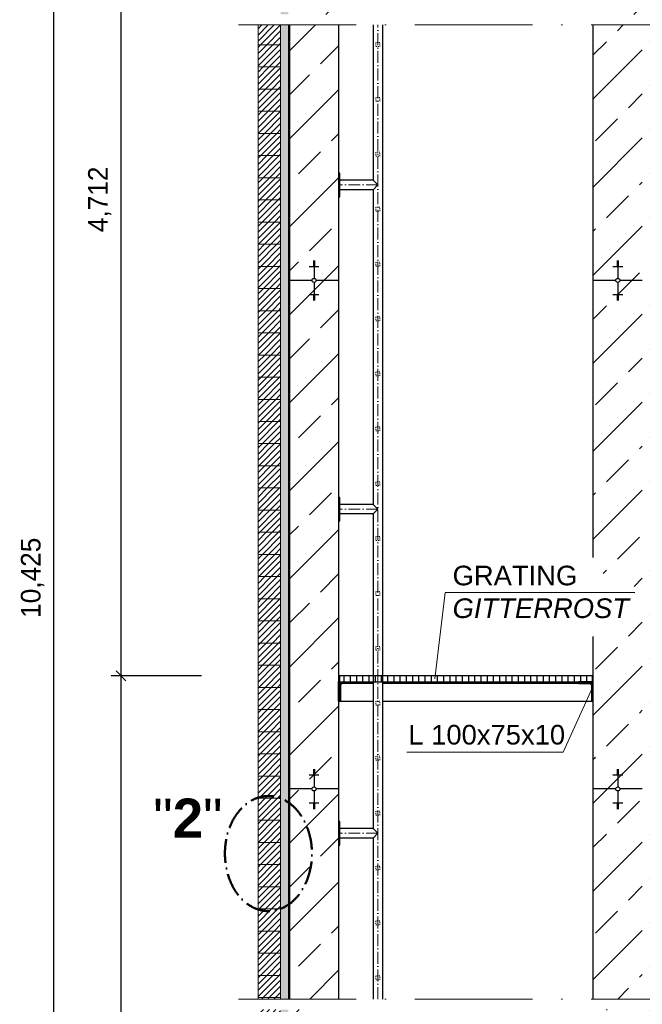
# Model space of a CAD drawing. Header units: millimetres. Extents: x -57642 to 5082813, y -177084 to 58112.
# Tile 799 of 1056: x 82318 to 85496, y -44646 to -39625. Entities that reach past the tile are written whole.
import ezdxf

# ---------------------------------------------------------------- set-up
doc = ezdxf.new("R2010")
doc.units = ezdxf.units.MM
doc.linetypes.add('ACAD_ISO10W100', pattern=[18, 12, -3, 0, -3])
doc.linetypes.add('JIS_02_1.0', pattern=[2, 1, -1])
doc.layers.add('Bemaßung', color=7, linetype='Continuous', lineweight=9)
doc.layers.add('Beschriftung', color=7, linetype='Continuous', lineweight=9)
doc.styles.add('LBB3.5M1000', font='isocp.shx', dxfattribs={"height": 3.5})
doc.dimstyles.new('DIN', dxfattribs={"dimtxt": 2.5, "dimasz": 2.5, "dimexe": 1.25, "dimexo": 0.625, "dimtad": 1, "dimtih": 1, "dimdec": 4, "dimdsep": 46, "dimlunit": 6, "dimtxsty": 'Standard', "dimcen": 2.5, "dimadec": 0, "dimazin": 0, "dimtfac": 1, "dimtdec": 4, "dimtmove": 0, "dimatfit": 3, "dimfxl": 0, "dimtvp": 1, "dimtolj": 1, "dimtzin": 0, "dimarcsym": 0})
pattern_1 = [(45, (-290, -161.223), (-15.715448, 15.715448), [])]
pattern_2 = [(45, (-290, -4651.2228), (-2.24506403, 2.24506403), [])]

# ---------------------------------------------------------------- blocks, each defined once
blk = doc.blocks.new('_Oblique')
at = {"color": 0, "linetype": 'ByBlock', "lineweight": -2}
blk.add_line((-0.5, -0.5), (0.5, 0.5), dxfattribs=at)
blk = doc.blocks.new('*D18')
at = {"layer": 'Bemaßung', "color": 0, "lineweight": -2, "transparency": 16777216}
for p, q in [((82995.5, -37111), (82442, -37111)), ((82492, -47831), (82492, -37111)), ((82995.5, -47831), (82442, -47831))]:
    blk.add_line(p, q, dxfattribs=at)
at = {"layer": 'DEFPOINTS', "color": 0, "transparency": 16777216}
for p in [(82492, -37111), (83695.5, -37111), (83695.5, -47831)]:
    blk.add_point(p, dxfattribs=at)
at = {"layer": 'Bemaßung', "color": 0, "lineweight": -2, "transparency": 16777216, "xscale": 50, "yscale": 50, "zscale": 50}
for p, rotation in [((82492, -37111), 90), ((82492, -47831), 270)]:
    blk.add_blockref('_Oblique', p, dxfattribs=dict(at, rotation=rotation))
at = {"layer": 'Bemaßung', "color": 0, "transparency": 16777216, "insert": (82383.7, -42471), "char_height": 100, "attachment_point": 5, "rotation": 90}
blk.add_mtext('\\A1;10,425', dxfattribs=at)
blk = doc.blocks.new('*D21')
at = {"layer": 'Bemaßung', "color": 0, "lineweight": -2, "transparency": 16777216}
for p, q in [((83245.5, -38111), (82784.9, -38111)), ((82834.9, -38111), (82834.9, -42971)), ((83245.5, -42971), (82784.9, -42971))]:
    blk.add_line(p, q, dxfattribs=at)
at = {"layer": 'DEFPOINTS', "color": 0, "transparency": 16777216}
for p in [(83945.5, -38111), (82834.9, -42971), (83945.5, -42971)]:
    blk.add_point(p, dxfattribs=at)
at = {"layer": 'Bemaßung', "color": 0, "lineweight": -2, "transparency": 16777216, "xscale": 50, "yscale": 50, "zscale": 50}
for p, rotation in [((82834.9, -38111), 90), ((82834.9, -42971), 270)]:
    blk.add_blockref('_Oblique', p, dxfattribs=dict(at, rotation=rotation))
at = {"layer": 'Bemaßung', "color": 0, "transparency": 16777216, "insert": (82726.5, -40541), "char_height": 100, "attachment_point": 5, "rotation": 90}
blk.add_mtext('\\A1;4,712', dxfattribs=at)
blk = doc.blocks.new('*D22')
at = {"layer": 'Bemaßung', "color": 0, "lineweight": -2, "transparency": 16777216}
for p, q in [((83245.5, -42971), (82784.9, -42971)), ((82834.9, -42971), (82834.9, -47831)), ((82995.5, -47831), (82784.9, -47831))]:
    blk.add_line(p, q, dxfattribs=at)
at = {"layer": 'DEFPOINTS', "color": 0, "transparency": 16777216}
for p in [(83945.5, -42971), (82834.9, -47831), (83695.5, -47831)]:
    blk.add_point(p, dxfattribs=at)
at = {"layer": 'Bemaßung', "color": 0, "lineweight": -2, "transparency": 16777216, "xscale": 50, "yscale": 50, "zscale": 50}
for p, rotation in [((82834.9, -42971), 90), ((82834.9, -47831), 270)]:
    blk.add_blockref('_Oblique', p, dxfattribs=dict(at, rotation=rotation))
at = {"layer": 'Bemaßung', "color": 0, "transparency": 16777216, "insert": (82726.5, -45401), "char_height": 100, "attachment_point": 5, "rotation": 90}
blk.add_mtext('\\A1;4,712', dxfattribs=at)

msp = doc.modelspace()

# ---------------------------------------------------------------- hatches: boundary and pattern name
h = msp.add_hatch()
h.set_pattern_fill('ANSI33', color=256, scale=50)
h.paths.add_polyline_path([(85720.51241, -46069.87898), (85720.51241, -46066.35908), (85715.51241, -46066.35908), (85695.51241, -46069.87898)], flags=16)
h.paths.add_polyline_path([(87807.31478, -38335.42681), (85996.31062, -38355.81335), (86096.45234, -38711.00179), (87807.31478, -38711.00057)])
h.paths.add_polyline_path([(85996.31062, -38355.81335), (85535.51241, -38361.00057), (85535.51241, -38695.00057), (85653.01104, -38695.00057), (85653.01104, -38693.00057), (85813.01104, -38693.00057), (85938.09808, -38695.00057), (85938.09808, -38705.00057), (85984.49808, -38705.00057), (86094.86278, -38705.36384)])
h.paths.add_polyline_path([(85495.51241, -37737.18282), (85448.01213, -37737.18282), (85448.01213, -37734.04246), (85495.51241, -37734.04246), (85495.51241, -37660.4079, -0.2574196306), (85245.51241, -37699.00423), (85245.51241, -38361.00057), (85360.15988, -38361.00057, -1), (85380.86494, -38361.00057), (85495.51241, -38361.00057)])
h.paths.add_polyline_path([(85370.51241, -38289.50653), (85370.51241, -38285.98662), (85365.51241, -38285.98662), (85345.51241, -38289.50653)], flags=16)
h.paths.add_polyline_path([(85365.51241, -38453.61404), (85370.51241, -38453.61404), (85370.51241, -38450.09413), (85365.51241, -38450.09413)], flags=16)
h.paths.add_polyline_path([(85370.51241, -46069.87898), (85370.51241, -46066.35908), (85365.51241, -46066.35908), (85345.51241, -46069.87898)], flags=16)
h.paths.add_polyline_path([(83945.51241, -46141.37302), (83830.86494, -46141.37302, -1), (83810.15988, -46141.37302), (83695.51241, -46141.37302), (83695.51241, -47831.00057), (83810.15988, -47831.00057, -1), (83830.86494, -47831.00057), (83945.51241, -47831.00057)])
h.paths.add_polyline_path([(83815.51241, -46233.98649), (83820.51241, -46233.98649), (83820.51241, -46230.46659), (83815.51241, -46230.46659)], flags=16)
h.paths.add_polyline_path([(83820.51241, -47759.50653), (83820.51241, -47755.98662), (83815.51241, -47755.98662), (83795.51241, -47759.50653)], flags=16)
h.paths.add_polyline_path([(83820.51241, -46069.87898), (83820.51241, -46066.35908), (83815.51241, -46066.35908), (83795.51241, -46069.87898)], flags=16)
h.paths.add_polyline_path([(83815.51241, -38453.61404), (83820.51241, -38453.61404), (83820.51241, -38450.09413), (83815.51241, -38450.09413)], flags=16)
h.paths.add_polyline_path([(83945.51241, -37363.50057), (83825.51241, -37363.50057), (83825.51241, -37463.50057), (83815.51241, -37463.50057), (83815.51241, -37363.50057), (83695.51241, -37363.50057), (83695.51241, -37734.04247), (83743.01269, -37734.04247), (83743.01269, -37737.18283), (83695.51241, -37737.18283), (83695.51241, -38361.00057), (83810.15988, -38361.00057, -1), (83830.86494, -38361.00057), (83945.51241, -38361.00057)])
h.paths.add_polyline_path([(83945.51241, -37111.00057), (83695.51241, -37111.00057), (83695.51241, -37338.50057), (83815.51241, -37338.50057), (83815.51241, -37238.50057), (83825.51241, -37238.50057), (83825.51241, -37338.50057), (83945.51241, -37338.50057)])
h.paths.add_polyline_path([(83825.51241, -37363.50057), (83815.51241, -37363.50057), (83815.51241, -37463.50057), (83825.51241, -37463.50057)], flags=17)
h.paths.add_polyline_path([(83825.51241, -37351.00057), (83815.51241, -37351.00057), (83815.51241, -37363.50057), (83825.51241, -37363.50057)])
h.paths.add_polyline_path([(83825.51241, -37338.50057), (83815.51241, -37338.50057), (83815.51241, -37351.00057), (83825.51241, -37351.00057)])
h.paths.add_polyline_path([(83825.51241, -37238.50057), (83815.51241, -37238.50057), (83815.51241, -37338.50057), (83825.51241, -37338.50057)], flags=17)
h.paths.add_polyline_path([(83815.51241, -37338.50057), (83695.51241, -37338.50057), (83695.51241, -37351.00057), (83815.51241, -37351.00057)])
h.paths.add_polyline_path([(83815.51241, -37351.00057), (83695.51241, -37351.00057), (83695.51241, -37363.50057), (83815.51241, -37363.50057)])
h.paths.add_polyline_path([(83945.51241, -37351.00057), (83825.51241, -37351.00057), (83825.51241, -37363.50057), (83945.51241, -37363.50057)])
h.paths.add_polyline_path([(83945.51241, -37338.50057), (83825.51241, -37338.50057), (83825.51241, -37351.00057), (83945.51241, -37351.00057)])
h.paths.add_polyline_path([(85495.51241, -37453.00057), (85375.51241, -37453.00057), (85375.51241, -37525.9398), (85365.51241, -37525.9398), (85365.51241, -37453.00057), (85245.51241, -37453.00057), (85245.51241, -37699.00423, 0.2574196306), (85495.51241, -37660.4079)])
h.paths.add_polyline_path([(85495.51241, -37111.00057), (85245.51241, -37111.00057), (85245.51241, -37206.9969, -0.2574196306), (85495.51241, -37245.59323)])
h.paths.add_polyline_path([(85365.51241, -37211.6398), (85375.51241, -37211.6398), (85375.51241, -37311.6398), (85495.51241, -37311.6398), (85495.51241, -37245.59323, 0.2574196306), (85245.51241, -37206.9969), (85245.51241, -37311.6398), (85365.51241, -37311.6398)])
h.paths.add_polyline_path([(85375.51241, -37211.6398), (85365.51241, -37211.6398), (85365.51241, -37311.6398), (85375.51241, -37311.6398)], flags=17)
h.paths.add_polyline_path([(85365.51241, -37311.6398), (85245.51241, -37311.6398), (85245.51241, -37368.7898), (85365.51241, -37368.7898)])
h.paths.add_polyline_path([(85375.51241, -37311.6398), (85365.51241, -37311.6398), (85365.51241, -37368.7898), (85375.51241, -37368.7898)])
h.paths.add_polyline_path([(85495.51241, -37311.6398), (85375.51241, -37311.6398), (85375.51241, -37368.7898), (85495.51241, -37368.7898)])
h.paths.add_polyline_path([(85495.51241, -37368.7898), (85375.51241, -37368.7898), (85375.51241, -37425.9398), (85495.51241, -37425.9398)])
h.paths.add_polyline_path([(85375.51241, -37368.7898), (85365.51241, -37368.7898), (85365.51241, -37425.9398), (85375.51241, -37425.9398)])
h.paths.add_polyline_path([(85365.51241, -37368.7898), (85245.51241, -37368.7898), (85245.51241, -37425.9398), (85365.51241, -37425.9398)])
h.paths.add_polyline_path([(85365.51241, -37425.9398), (85245.51241, -37425.9398), (85245.51241, -37453.00057), (85365.51241, -37453.00057)])
h.paths.add_polyline_path([(85375.51241, -37425.9398), (85365.51241, -37425.9398), (85365.51241, -37453.00057), (85375.51241, -37453.00057)])
h.paths.add_polyline_path([(85495.51241, -37425.9398), (85375.51241, -37425.9398), (85375.51241, -37453.00057), (85495.51241, -37453.00057)])
h.paths.add_polyline_path([(85375.51241, -37453.00057), (85365.51241, -37453.00057), (85365.51241, -37525.9398), (85375.51241, -37525.9398)], flags=17)
edge = h.paths.add_edge_path()
edge.add_line((85935.51466, -44673.25658), (85535.51241, -44673.25658))
edge.add_line((85535.51241, -44673.25658), (85535.51241, -46141.37302))
edge.add_line((85535.51241, -46141.37302), (85710.15988, -46141.37302))
edge.add_arc((85720.51241, -46141.37302), 10.35253, 0, 180, ccw=False)
edge.add_line((85730.86494, -46141.37302), (85906.51241, -46141.37302))
edge.add_line((85906.51241, -46141.37302), (85906.51241, -46033.30057))
edge.add_line((85906.51241, -46033.30057), (85914.09285, -45963.67393))
edge.add_line((85914.09285, -45963.67393), (85920.09285, -45963.67393))
edge.add_line((85920.09285, -45963.67393), (85920.09285, -45995.67393))
edge.add_line((85920.09285, -45995.67393), (85935.51516, -45995.67393))
edge.add_line((85935.51516, -45995.67393), (85935.51466, -44673.25658))
edge = h.paths.add_edge_path()
edge.add_line((85495.51241, -44673.25658), (85245.51241, -44673.25658))
edge.add_line((85245.51241, -44673.25658), (85245.51241, -46141.37302))
edge.add_line((85245.51241, -46141.37302), (85360.15988, -46141.37302))
edge.add_arc((85370.51241, -46141.37302), 10.35253, 0, 180, ccw=False)
edge.add_line((85380.86494, -46141.37302), (85495.51241, -46141.37302))
edge.add_line((85495.51241, -46141.37302), (85495.51241, -44673.25658))
edge = h.paths.add_edge_path()
edge.add_line((83945.51241, -44673.25658), (83695.51241, -44673.25658))
edge.add_line((83695.51241, -44673.25658), (83695.51241, -46141.37302))
edge.add_line((83695.51241, -46141.37302), (83810.15988, -46141.37302))
edge.add_arc((83820.51241, -46141.37302), 10.35253, 0, 180, ccw=False)
edge.add_line((83830.86494, -46141.37302), (83945.51241, -46141.37302))
edge.add_line((83945.51241, -46141.37302), (83945.51241, -44673.25658))
h.paths.add_polyline_path([(85935.51277, -39651.67314), (85535.51241, -39651.67314), (85535.51241, -44619.47911), (85935.51464, -44619.47911)])
h.paths.add_polyline_path([(85535.51241, -39597.89567), (85935.51275, -39597.89567), (85935.51242, -38745.00309), (85924.49808, -38745.00057), (85924.49808, -38711.00057), (85535.51241, -38711.00057)])
h.paths.add_polyline_path([(85495.51241, -39651.67314), (85245.51241, -39651.67314), (85245.51241, -42367.76978), (85287.05219, -42446.33184), (85341.66243, -42463.87886), (85394.32287, -42479.47651), (85446.98262, -42508.72154), (85474.28808, -42536.01719), (85474.28808, -42571.11167), (85460.63535, -42627.65236), (85437.23086, -42676.39467), (85413.82638, -42709.53933), (85368.96789, -42760.23101), (85324.10941, -42787.52667), (85285.1017, -42803.12387), (85245.51241, -42817.51512), (85245.51241, -44619.47911), (85495.51241, -44619.47911)])
edge = h.paths.add_edge_path()
edge.add_line((85245.51241, -39597.89567), (85495.51241, -39597.89567))
edge.add_line((85495.51241, -39597.89567), (85495.51241, -38361.00057))
edge.add_line((85495.51241, -38361.00057), (85380.86494, -38361.00057))
edge.add_arc((85370.51241, -38361.00057), 10.35253, -180, 0, ccw=False)
edge.add_line((85360.15988, -38361.00057), (85245.51241, -38361.00057))
edge.add_line((85245.51241, -38361.00057), (85245.51241, -39597.89567))
h.paths.add_polyline_path([(83945.51241, -39651.67314), (83695.51241, -39651.67314), (83695.51241, -44619.47911), (83945.51241, -44619.47911)])
edge = h.paths.add_edge_path()
edge.add_line((83695.51241, -39597.89567), (83945.51241, -39597.89567))
edge.add_line((83945.51241, -39597.89567), (83945.51241, -38361.00057))
edge.add_line((83945.51241, -38361.00057), (83830.86494, -38361.00057))
edge.add_arc((83820.51241, -38361.00057), 10.35253, -180, 0, ccw=False)
edge.add_line((83810.15988, -38361.00057), (83695.51241, -38361.00057))
edge.add_line((83695.51241, -38361.00057), (83695.51241, -39597.89567))
at = {"lineweight": 5}
h = msp.add_hatch(dxfattribs=at)
h.set_pattern_fill('ANSI31', color=256, scale=7, style=0)
h.set_pattern_definition(pattern_1)
h.paths.add_polyline_path([(83649.51241, -39651.67314), (83534.51241, -39651.67314), (83534.51241, -39753.00057), (83649.51241, -39753.00057)])
h = msp.add_hatch(dxfattribs=at)
h.set_pattern_fill('ANSI31', color=256, scale=7, style=0)
h.set_pattern_definition(pattern_1)
h.paths.add_polyline_path([(83649.51241, -39753.00057), (83534.51241, -39753.00057), (83534.51241, -39866.00057), (83649.51241, -39866.00057)])
h = msp.add_hatch(dxfattribs=at)
h.set_pattern_fill('ANSI31', color=256, scale=7, style=0)
h.set_pattern_definition(pattern_1)
h.paths.add_polyline_path([(83649.51241, -39866.00057), (83534.51241, -39866.00057), (83534.51241, -39979.00057), (83649.51241, -39979.00057)])
h = msp.add_hatch(dxfattribs=at)
h.set_pattern_fill('ANSI31', color=256, scale=7, style=0)
h.set_pattern_definition(pattern_1)
h.paths.add_polyline_path([(83649.51241, -39979.00057), (83534.51241, -39979.00057), (83534.51241, -40092.00057), (83649.51241, -40092.00057)])
h = msp.add_hatch(dxfattribs=at)
h.set_pattern_fill('ANSI31', color=256, scale=7, style=0)
h.set_pattern_definition(pattern_1)
h.paths.add_polyline_path([(83649.51241, -40092.00057), (83534.51241, -40092.00057), (83534.51241, -40205.00057), (83649.51241, -40205.00057)])
h = msp.add_hatch(dxfattribs=at)
h.set_pattern_fill('ANSI31', color=256, scale=7, style=0)
h.set_pattern_definition(pattern_1)
h.paths.add_polyline_path([(83649.51241, -40205.00057), (83534.51241, -40205.00057), (83534.51241, -40318.00057), (83649.51241, -40318.00057)])
h = msp.add_hatch(dxfattribs=at)
h.set_pattern_fill('ANSI31', color=256, scale=7, style=0)
h.set_pattern_definition(pattern_1)
h.paths.add_polyline_path([(83649.51241, -40318.00057), (83534.51241, -40318.00057), (83534.51241, -40431.00057), (83649.51241, -40431.00057)])
h = msp.add_hatch(dxfattribs=at)
h.set_pattern_fill('ANSI31', color=256, scale=7, style=0)
h.set_pattern_definition(pattern_1)
h.paths.add_polyline_path([(83649.51241, -40431.00057), (83534.51241, -40431.00057), (83534.51241, -40544.00057), (83649.51241, -40544.00057)])
h = msp.add_hatch(dxfattribs=at)
h.set_pattern_fill('ANSI31', color=256, scale=7, style=0)
h.set_pattern_definition(pattern_1)
h.paths.add_polyline_path([(83649.51241, -40544.00057), (83534.51241, -40544.00057), (83534.51241, -40657.00057), (83649.51241, -40657.00057)])
h = msp.add_hatch(dxfattribs=at)
h.set_pattern_fill('ANSI31', color=256, scale=7, style=0)
h.set_pattern_definition(pattern_1)
h.paths.add_polyline_path([(83649.51241, -40657.00057), (83534.51241, -40657.00057), (83534.51241, -40770.00057), (83649.51241, -40770.00057)])
h = msp.add_hatch(dxfattribs=at)
h.set_pattern_fill('ANSI31', color=256, scale=7, style=0)
h.set_pattern_definition(pattern_1)
h.paths.add_polyline_path([(83649.51241, -40770.00057), (83534.51241, -40770.00057), (83534.51241, -40883.00057), (83649.51241, -40883.00057)])
h = msp.add_hatch(dxfattribs=at)
h.set_pattern_fill('ANSI31', color=256, scale=7, style=0)
h.set_pattern_definition(pattern_1)
h.paths.add_polyline_path([(83649.51241, -40883.00057), (83534.51241, -40883.00057), (83534.51241, -40996.00057), (83649.51241, -40996.00057)])
h = msp.add_hatch(dxfattribs=at)
h.set_pattern_fill('ANSI31', color=256, scale=7, style=0)
h.set_pattern_definition(pattern_1)
h.paths.add_polyline_path([(83649.51241, -40996.00057), (83534.51241, -40996.00057), (83534.51241, -41109.00057), (83649.51241, -41109.00057)])
h = msp.add_hatch(dxfattribs=at)
h.set_pattern_fill('ANSI31', color=256, scale=7, style=0)
h.set_pattern_definition(pattern_1)
h.paths.add_polyline_path([(83649.51241, -41109.00057), (83534.51241, -41109.00057), (83534.51241, -41222.00057), (83649.51241, -41222.00057)])
h = msp.add_hatch(dxfattribs=at)
h.set_pattern_fill('ANSI31', color=256, scale=7, style=0)
h.set_pattern_definition(pattern_1)
h.paths.add_polyline_path([(83649.51241, -41222.00057), (83534.51241, -41222.00057), (83534.51241, -41335.00057), (83649.51241, -41335.00057)])
h = msp.add_hatch(dxfattribs=at)
h.set_pattern_fill('ANSI31', color=256, scale=7, style=0)
h.set_pattern_definition(pattern_1)
h.paths.add_polyline_path([(83649.51241, -41335.00057), (83534.51241, -41335.00057), (83534.51241, -41448.00057), (83649.51241, -41448.00057)])
h = msp.add_hatch(dxfattribs=at)
h.set_pattern_fill('ANSI31', color=256, scale=7, style=0)
h.set_pattern_definition(pattern_1)
h.paths.add_polyline_path([(83649.51241, -41448.00057), (83534.51241, -41448.00057), (83534.51241, -41561.00057), (83649.51241, -41561.00057)])
h = msp.add_hatch(dxfattribs=at)
h.set_pattern_fill('ANSI31', color=256, scale=7, style=0)
h.set_pattern_definition(pattern_1)
h.paths.add_polyline_path([(83649.51241, -41561.00057), (83534.51241, -41561.00057), (83534.51241, -41674.00057), (83649.51241, -41674.00057)])
h = msp.add_hatch(dxfattribs=at)
h.set_pattern_fill('ANSI31', color=256, scale=7, style=0)
h.set_pattern_definition(pattern_1)
h.paths.add_polyline_path([(83649.51241, -41674.00057), (83534.51241, -41674.00057), (83534.51241, -41787.00057), (83649.51241, -41787.00057)])
h = msp.add_hatch(dxfattribs=at)
h.set_pattern_fill('ANSI31', color=256, scale=7, style=0)
h.set_pattern_definition(pattern_1)
h.paths.add_polyline_path([(83649.51241, -41787.00057), (83534.51241, -41787.00057), (83534.51241, -41900.00057), (83649.51241, -41900.00057)])
h = msp.add_hatch(dxfattribs=at)
h.set_pattern_fill('ANSI31', color=256, scale=7, style=0)
h.set_pattern_definition(pattern_1)
h.paths.add_polyline_path([(83649.51241, -41900.00057), (83534.51241, -41900.00057), (83534.51241, -42013.00057), (83649.51241, -42013.00057)])
h = msp.add_hatch(dxfattribs=at)
h.set_pattern_fill('ANSI31', color=256, scale=7, style=0)
h.set_pattern_definition(pattern_1)
h.paths.add_polyline_path([(83649.51241, -42013.00057), (83534.51241, -42013.00057), (83534.51241, -42126.00057), (83649.51241, -42126.00057)])
h = msp.add_hatch(dxfattribs=at)
h.set_pattern_fill('ANSI31', color=256, scale=7, style=0)
h.set_pattern_definition(pattern_1)
h.paths.add_polyline_path([(83649.51241, -42126.00057), (83534.51241, -42126.00057), (83534.51241, -42239.00057), (83649.51241, -42239.00057)])
h = msp.add_hatch(dxfattribs=at)
h.set_pattern_fill('ANSI31', color=256, scale=7, style=0)
h.set_pattern_definition(pattern_1)
h.paths.add_polyline_path([(83649.51241, -42239.00057), (83534.51241, -42239.00057), (83534.51241, -42352.00057), (83649.51241, -42352.00057)])
h = msp.add_hatch(dxfattribs=at)
h.set_pattern_fill('ANSI31', color=256, scale=7, style=0)
h.set_pattern_definition(pattern_1)
h.paths.add_polyline_path([(83649.51241, -42352.00057), (83534.51241, -42352.00057), (83534.51241, -42465.00057), (83649.51241, -42465.00057)])
h = msp.add_hatch(dxfattribs=at)
h.set_pattern_fill('ANSI31', color=256, scale=7, style=0)
h.set_pattern_definition(pattern_1)
h.paths.add_polyline_path([(83649.51241, -42465.00057), (83534.51241, -42465.00057), (83534.51241, -42578.00057), (83649.51241, -42578.00057)])
h = msp.add_hatch(dxfattribs=at)
h.set_pattern_fill('ANSI31', color=256, scale=7, style=0)
h.set_pattern_definition(pattern_1)
h.paths.add_polyline_path([(83649.51241, -42578.00057), (83534.51241, -42578.00057), (83534.51241, -42691.00057), (83649.51241, -42691.00057)])
h = msp.add_hatch(dxfattribs=at)
h.set_pattern_fill('ANSI31', color=256, scale=7, style=0)
h.set_pattern_definition(pattern_1)
h.paths.add_polyline_path([(83649.51241, -42691.00057), (83534.51241, -42691.00057), (83534.51241, -42804.00057), (83649.51241, -42804.00057)])
h = msp.add_hatch(dxfattribs=at)
h.set_pattern_fill('ANSI31', color=256, scale=7, style=0)
h.set_pattern_definition(pattern_1)
h.paths.add_polyline_path([(83649.51241, -42804.00057), (83534.51241, -42804.00057), (83534.51241, -42917.00057), (83649.51241, -42917.00057)])
h = msp.add_hatch(dxfattribs=at)
h.set_pattern_fill('ANSI31', color=256, scale=7, style=0)
h.set_pattern_definition(pattern_1)
h.paths.add_polyline_path([(83649.51241, -42917.00057), (83534.51241, -42917.00057), (83534.51241, -43030.00057), (83649.51241, -43030.00057)])
h = msp.add_hatch()
h.set_pattern_fill('ANSI31', color=256, scale=10, angle=45)
h.set_pattern_definition([(90, (-290, -4651.223), (-31.75, 5e-15), [])])
h.paths.add_polyline_path([(83950.51241, -43001.00057), (85240.51241, -43001.00057), (85240.51241, -42971.00057), (83950.51241, -42971.00057)])
h = msp.add_hatch(dxfattribs=at)
h.set_pattern_fill('ANSI31', color=256, scale=7, style=0)
h.set_pattern_definition(pattern_1)
h.paths.add_polyline_path([(83649.51241, -43030.00057), (83534.51241, -43030.00057), (83534.51241, -43143.00057), (83649.51241, -43143.00057)])
at = {"lineweight": 9}
h = msp.add_hatch(dxfattribs=at)
h.set_pattern_fill('ANSI31', color=256)
h.set_pattern_definition(pattern_2)
edge = h.paths.add_edge_path()
edge.add_line((83945.51241, -43101.00057), (83945.51241, -43001.00057))
edge.add_line((83945.51241, -43001.00057), (84020.51241, -43001.00057))
edge.add_line((84020.51241, -43001.00057), (84020.51241, -43006.00057))
edge.add_arc((84015.51241, -43006.00057), 5, -90, 0, ccw=False)
edge.add_line((84015.51241, -43011.00057), (83965.51241, -43011.00057))
edge.add_arc((83965.51241, -43021.00057), 10, 90, 180)
edge.add_line((83955.51241, -43021.00057), (83955.51241, -43096.00057))
edge.add_arc((83950.51241, -43096.00057), 5, -90, 0, ccw=False)
edge.add_line((83950.51241, -43101.00057), (83945.51241, -43101.00057))
h = msp.add_hatch(dxfattribs=at)
h.set_pattern_fill('ANSI31', color=256)
h.set_pattern_definition(pattern_2)
edge = h.paths.add_edge_path()
edge.add_line((85245.51241, -43101.00057), (85245.51241, -43001.00057))
edge.add_line((85245.51241, -43001.00057), (85170.51241, -43001.00057))
edge.add_line((85170.51241, -43001.00057), (85170.51241, -43006.00057))
edge.add_arc((85175.51241, -43006.00057), 5, 180, 270)
edge.add_line((85175.51241, -43011.00057), (85225.51241, -43011.00057))
edge.add_arc((85225.51241, -43021.00057), 10, 0, 90, ccw=False)
edge.add_line((85235.51241, -43021.00057), (85235.51241, -43096.00057))
edge.add_arc((85240.51241, -43096.00057), 5, 180, 270)
edge.add_line((85240.51241, -43101.00057), (85245.51241, -43101.00057))
at = {"lineweight": 5}
h = msp.add_hatch(dxfattribs=at)
h.set_pattern_fill('ANSI31', color=256, scale=7, style=0)
h.set_pattern_definition(pattern_1)
h.paths.add_polyline_path([(83649.51241, -43143.00057), (83534.51241, -43143.00057), (83534.51241, -43256.00057), (83649.51241, -43256.00057)])
h = msp.add_hatch(dxfattribs=at)
h.set_pattern_fill('ANSI31', color=256, scale=7, style=0)
h.set_pattern_definition(pattern_1)
h.paths.add_polyline_path([(83649.51241, -43256.00057), (83534.51241, -43256.00057), (83534.51241, -43369.00057), (83649.51241, -43369.00057)])
h = msp.add_hatch(dxfattribs=at)
h.set_pattern_fill('ANSI31', color=256, scale=7, style=0)
h.set_pattern_definition(pattern_1)
h.paths.add_polyline_path([(83649.51241, -43369.00057), (83534.51241, -43369.00057), (83534.51241, -43482.00057), (83649.51241, -43482.00057)])
h = msp.add_hatch(dxfattribs=at)
h.set_pattern_fill('ANSI31', color=256, scale=7, style=0)
h.set_pattern_definition(pattern_1)
h.paths.add_polyline_path([(83649.51241, -43482.00057), (83534.51241, -43482.00057), (83534.51241, -43595.00057), (83649.51241, -43595.00057)])
h = msp.add_hatch(dxfattribs=at)
h.set_pattern_fill('ANSI31', color=256, scale=7, style=0)
h.set_pattern_definition(pattern_1)
h.paths.add_polyline_path([(83649.51241, -43595.00057), (83534.51241, -43595.00057), (83534.51241, -43708.00057), (83649.51241, -43708.00057)])
h = msp.add_hatch(dxfattribs=at)
h.set_pattern_fill('ANSI31', color=256, scale=7, style=0)
h.set_pattern_definition(pattern_1)
h.paths.add_polyline_path([(83649.51241, -43708.00057), (83534.51241, -43708.00057), (83534.51241, -43821.00057), (83649.51241, -43821.00057)])
h = msp.add_hatch(dxfattribs=at)
h.set_pattern_fill('ANSI31', color=256, scale=7, style=0)
h.set_pattern_definition(pattern_1)
h.paths.add_polyline_path([(83649.51241, -43821.00057), (83534.51241, -43821.00057), (83534.51241, -43934.00057), (83649.51241, -43934.00057)])
h = msp.add_hatch(dxfattribs=at)
h.set_pattern_fill('ANSI31', color=256, scale=7, style=0)
h.set_pattern_definition(pattern_1)
h.paths.add_polyline_path([(83649.51241, -43934.00057), (83534.51241, -43934.00057), (83534.51241, -44047.00057), (83649.51241, -44047.00057)])
h = msp.add_hatch(dxfattribs=at)
h.set_pattern_fill('ANSI31', color=256, scale=7, style=0)
h.set_pattern_definition(pattern_1)
h.paths.add_polyline_path([(83649.51241, -44047.00057), (83534.51241, -44047.00057), (83534.51241, -44160.00057), (83649.51241, -44160.00057)])
h = msp.add_hatch(dxfattribs=at)
h.set_pattern_fill('ANSI31', color=256, scale=7, style=0)
h.set_pattern_definition(pattern_1)
h.paths.add_polyline_path([(83649.51241, -44160.00057), (83534.51241, -44160.00057), (83534.51241, -44273.00057), (83649.51241, -44273.00057)])
h = msp.add_hatch(dxfattribs=at)
h.set_pattern_fill('ANSI31', color=256, scale=7, style=0)
h.set_pattern_definition(pattern_1)
h.paths.add_polyline_path([(83649.51241, -44273.00057), (83534.51241, -44273.00057), (83534.51241, -44386.00057), (83649.51241, -44386.00057)])
h = msp.add_hatch(dxfattribs=at)
h.set_pattern_fill('ANSI31', color=256, scale=7, style=0)
h.set_pattern_definition(pattern_1)
h.paths.add_polyline_path([(83649.51241, -44386.00057), (83534.51241, -44386.00057), (83534.51241, -44499.00057), (83649.51241, -44499.00057)])
h = msp.add_hatch(dxfattribs=at)
h.set_pattern_fill('ANSI31', color=256, scale=7, style=0)
h.set_pattern_definition(pattern_1)
h.paths.add_polyline_path([(83649.51241, -44499.00057), (83534.51241, -44499.00057), (83534.51241, -44612.00057), (83649.51241, -44612.00057)])
h = msp.add_hatch(dxfattribs=at)
h.set_pattern_fill('ANSI31', color=256, scale=7, style=0)
h.set_pattern_definition(pattern_1)
h.paths.add_polyline_path([(83649.51241, -44673.25658), (83534.51241, -44673.25658), (83534.51241, -44725.00057), (83649.51241, -44725.00057)])
h.paths.add_polyline_path([(83534.51241, -44619.47911), (83649.51241, -44619.47911), (83649.51241, -44612.00057), (83534.51241, -44612.00057)])
at = {"layer": 'Bemaßung', "lineweight": 5}
h = msp.add_hatch(dxfattribs=at)
h.set_pattern_fill('AR-SAND', color=256, scale=0.25)
h.set_pattern_definition([(37.5, (-290, -161.223), (-0.4000078, 12.2353309), [0, -9.652, 0, -10.795, 0, -10.31875]), (7.5, (-290, -161.223), (11.238082, 17.9206275), [0, -5.207, 0, -8.6995, 0, -3.33375]), (327.5, (-297.81, -161.223), (19.7748093, 0.0359296), [0, -3.175, 0, -11.43, 0, -14.9225]), (317.5, (-297.81, -161.223), (19.0889113, 5.573233), [0, -1.5875, 0, -7.493, 0, -8.5725])])
h.paths.add_polyline_path([(83689.51241, -44673.25658), (83649.51241, -44673.25658), (83649.51241, -48381.00057), (83689.51241, -48381.00057)])
h.paths.add_polyline_path([(83649.51241, -39597.89567), (83689.51241, -39597.89567), (83689.51241, -37832.00057), (83649.51241, -37832.00057)])
h.paths.add_polyline_path([(83689.51241, -39651.67314), (83649.51241, -39651.67314), (83649.51241, -44619.47911), (83689.51241, -44619.47911)])

# ---------------------------------------------------------------- linework, layer by layer
at = {"linetype": 'ACAD_ISO10W100', "lineweight": 18, "ltscale": 50}
for p, q in [((83434.51241, -39651.67314), (86060.51241, -39651.67314)), ((83434.51241, -44619.47911), (86060.51241, -44619.47911))]:
    msp.add_line(p, q, dxfattribs=at)
at = {"lineweight": 9}
for p, q in [((83689.51241, -39651.67314), (83689.51241, -44619.47911)), ((84489.49693, -42546.14424), (84437.01468, -42986.7509)), ((85457.26255, -42546.14424), (84489.49693, -42546.14424)), ((85091.33437, -43361.10744, 475.00001), (85241.10845, -43030.77084, 475.00001)), ((85091.33437, -43361.10744, 475.00001), (84292.99299, -43361.10744, 475.00001))]:
    msp.add_line(p, q, dxfattribs=at)
at = {"linetype": 'JIS_02_1.0', "lineweight": 25, "ltscale": 50}
msp.add_line((83691.51241, -44619.47911), (83691.51241, -39651.67314), dxfattribs=at)
for p, q in [((83695.51241, -39651.67314), (83695.51241, -44619.47911)), ((83945.51241, -39651.67314), (83945.51241, -44619.47911)), ((84121.36241, -39651.67314), (84121.36241, -40443.51857)), ((84169.66241, -39651.67314), (84169.66241, -44619.47911)), ((85245.51241, -42367.76978), (85245.51241, -39651.67314)), ((84121.36241, -40443.51857), (83951.51241, -40443.51857)), ((84145.51241, -40467.66857), (84121.36241, -40443.51857)), ((84121.36241, -40491.81857), (84145.51241, -40467.66857)), ((84121.36241, -40491.81857), (83951.51241, -40491.81857)), ((84121.36241, -40491.81857), (84121.36241, -42096.85157)), ((83815.51241, -40854.80508), (83825.51241, -40854.80508)), ((83815.51241, -40858.32498), (83825.51241, -40858.32498)), ((83815.51241, -40861.84489), (83825.51241, -40861.84489)), ((83815.51241, -40865.36479), (83825.51241, -40865.36479)), ((83815.51241, -40868.8847), (83825.51241, -40868.8847)), ((83815.51241, -40872.4046), (83825.51241, -40872.4046)), ((83820.51241, -40854.45836), (83820.51241, -40944.10582)), ((85365.51241, -40854.80508), (85375.51241, -40854.80508)), ((85365.51241, -40858.32498), (85375.51241, -40858.32498)), ((85365.51241, -40861.84489), (85375.51241, -40861.84489)), ((85365.51241, -40865.36479), (85375.51241, -40865.36479)), ((85365.51241, -40868.8847), (85375.51241, -40868.8847)), ((85365.51241, -40872.4046), (85375.51241, -40872.4046)), ((85370.51241, -40854.45836), (85370.51241, -40944.10582)), ((83795.51241, -40882.96431), (83845.51241, -40882.96431)), ((83815.51241, -40875.9245), (83825.51241, -40875.9245)), ((83815.51241, -40879.44441), (83825.51241, -40879.44441)), ((85345.51241, -40882.96431), (85395.51241, -40882.96431)), ((85365.51241, -40875.9245), (85375.51241, -40875.9245)), ((85365.51241, -40879.44441), (85375.51241, -40879.44441)), ((83810.15988, -40954.45836), (83695.51241, -40954.45836)), ((83820.51241, -40964.81089), (83820.51241, -41054.45836)), ((83945.51241, -40954.45836), (83830.86494, -40954.45836)), ((85360.15988, -40954.45836), (85245.51241, -40954.45836)), ((85370.51241, -40964.81089), (85370.51241, -41054.45836)), ((85495.51241, -40954.45836), (85380.86494, -40954.45836)), ((83795.51241, -41025.9524), (83845.51241, -41025.9524)), ((85345.51241, -41025.9524), (85395.51241, -41025.9524)), ((83815.51241, -41029.4723), (83825.51241, -41029.4723)), ((83815.51241, -41032.99221), (83825.51241, -41032.99221)), ((83815.51241, -41036.51211), (83825.51241, -41036.51211)), ((83815.51241, -41040.03202), (83825.51241, -41040.03202)), ((83815.51241, -41043.55192), (83825.51241, -41043.55192)), ((83815.51241, -41047.07183), (83825.51241, -41047.07183)), ((83815.51241, -41050.59173), (83825.51241, -41050.59173)), ((83815.51241, -41054.11164), (83825.51241, -41054.11164)), ((85365.51241, -41029.4723), (85375.51241, -41029.4723)), ((85365.51241, -41032.99221), (85375.51241, -41032.99221)), ((85365.51241, -41036.51211), (85375.51241, -41036.51211)), ((85365.51241, -41040.03202), (85375.51241, -41040.03202)), ((85365.51241, -41043.55192), (85375.51241, -41043.55192)), ((85365.51241, -41047.07183), (85375.51241, -41047.07183)), ((85365.51241, -41050.59173), (85375.51241, -41050.59173)), ((85365.51241, -41054.11164), (85375.51241, -41054.11164)), ((84121.36241, -42096.85157), (83951.51241, -42096.85157)), ((84145.51241, -42121.00157), (84121.36241, -42096.85157)), ((84121.36241, -42145.15157), (84145.51241, -42121.00157)), ((84121.36241, -42145.15157), (83951.51241, -42145.15157)), ((84121.36241, -42145.15157), (84121.36241, -43750.18457)), ((85245.51241, -44619.47911), (85245.51241, -42770.06931)), ((84121.36241, -43011.00057), (84015.51241, -43011.00057)), ((85175.51241, -43011.00057), (84169.66241, -43011.00057)), ((83945.51241, -43101.00057), (84121.36241, -43101.00057)), ((84169.66241, -43101.00057), (85245.51241, -43101.00057)), ((83795.51241, -43476.42165), (83845.51241, -43476.42165)), ((83815.51241, -43448.26241), (83825.51241, -43448.26241)), ((83815.51241, -43451.78231), (83825.51241, -43451.78231)), ((83815.51241, -43455.30222), (83825.51241, -43455.30222)), ((83815.51241, -43458.82212), (83825.51241, -43458.82212)), ((83815.51241, -43462.34203), (83825.51241, -43462.34203)), ((83815.51241, -43465.86193), (83825.51241, -43465.86193)), ((83815.51241, -43469.38184), (83825.51241, -43469.38184)), ((83815.51241, -43472.90174), (83825.51241, -43472.90174)), ((83820.51241, -43447.91569), (83820.51241, -43537.56316)), ((85345.51241, -43476.42165), (85395.51241, -43476.42165)), ((85365.51241, -43448.26241), (85375.51241, -43448.26241)), ((85365.51241, -43451.78231), (85375.51241, -43451.78231)), ((85365.51241, -43455.30222), (85375.51241, -43455.30222)), ((85365.51241, -43458.82212), (85375.51241, -43458.82212)), ((85365.51241, -43462.34203), (85375.51241, -43462.34203)), ((85365.51241, -43465.86193), (85375.51241, -43465.86193)), ((85365.51241, -43469.38184), (85375.51241, -43469.38184)), ((85365.51241, -43472.90174), (85375.51241, -43472.90174)), ((85370.51241, -43447.91569), (85370.51241, -43537.56316)), ((83810.15988, -43547.91569), (83695.51241, -43547.91569)), ((83820.51241, -43558.26822), (83820.51241, -43647.91569)), ((83945.51241, -43547.91569), (83830.86494, -43547.91569)), ((85360.15988, -43547.91569), (85245.51241, -43547.91569)), ((85370.51241, -43558.26822), (85370.51241, -43647.91569)), ((85495.51241, -43547.91569), (85380.86494, -43547.91569)), ((83795.51241, -43619.40973), (83845.51241, -43619.40973)), ((83815.51241, -43622.92963), (83825.51241, -43622.92963)), ((83815.51241, -43626.44954), (83825.51241, -43626.44954)), ((83815.51241, -43629.96944), (83825.51241, -43629.96944)), ((83815.51241, -43633.48935), (83825.51241, -43633.48935)), ((83815.51241, -43637.00925), (83825.51241, -43637.00925)), ((85345.51241, -43619.40973), (85395.51241, -43619.40973)), ((85365.51241, -43622.92963), (85375.51241, -43622.92963)), ((85365.51241, -43626.44954), (85375.51241, -43626.44954)), ((85365.51241, -43629.96944), (85375.51241, -43629.96944)), ((85365.51241, -43633.48935), (85375.51241, -43633.48935)), ((85365.51241, -43637.00925), (85375.51241, -43637.00925)), ((83815.51241, -43640.52916), (83825.51241, -43640.52916)), ((83815.51241, -43644.04906), (83825.51241, -43644.04906)), ((83815.51241, -43647.56897), (83825.51241, -43647.56897)), ((85365.51241, -43640.52916), (85375.51241, -43640.52916)), ((85365.51241, -43644.04906), (85375.51241, -43644.04906)), ((85365.51241, -43647.56897), (85375.51241, -43647.56897)), ((84121.36241, -43750.18457), (83951.51241, -43750.18457)), ((84145.51241, -43774.33457), (84121.36241, -43750.18457)), ((84121.36241, -43798.48457), (84145.51241, -43774.33457)), ((84121.36241, -43798.48457), (83951.51241, -43798.48457)), ((84121.36241, -43798.48457), (84121.36241, -44619.47911))]:
    msp.add_line(p, q)
at = {"linetype": 'ACAD_ISO10W100', "lineweight": 18, "ltscale": 5}
for p, q in [((84145.51241, -44619.47911), (84145.51241, -39651.67314)), ((84145.51241, -40467.66857), (83951.51241, -40467.66857)), ((84145.51241, -42121.00157), (83951.51241, -42121.00157)), ((84145.51241, -43774.33457), (83951.51241, -43774.33457))]:
    msp.add_line(p, q, dxfattribs=at)
at = {"lineweight": 5}
for points in [[(83534.51241, -39651.67314), (83534.51241, -39753.00057), (83649.51241, -39753.00057), (83649.51241, -39651.67314)], [(83649.51241, -39753.00057), (83534.51241, -39753.00057), (83534.51241, -39866.00057), (83649.51241, -39866.00057), (83649.51241, -39753.00057)], [(83649.51241, -39866.00057), (83534.51241, -39866.00057), (83534.51241, -39979.00057), (83649.51241, -39979.00057), (83649.51241, -39866.00057)], [(83649.51241, -39979.00057), (83534.51241, -39979.00057), (83534.51241, -40092.00057), (83649.51241, -40092.00057), (83649.51241, -39979.00057)], [(83649.51241, -40092.00057), (83534.51241, -40092.00057), (83534.51241, -40205.00057), (83649.51241, -40205.00057), (83649.51241, -40092.00057)], [(83649.51241, -40205.00057), (83534.51241, -40205.00057), (83534.51241, -40318.00057), (83649.51241, -40318.00057), (83649.51241, -40205.00057)], [(83649.51241, -40318.00057), (83534.51241, -40318.00057), (83534.51241, -40431.00057), (83649.51241, -40431.00057), (83649.51241, -40318.00057)], [(83649.51241, -40431.00057), (83534.51241, -40431.00057), (83534.51241, -40544.00057), (83649.51241, -40544.00057), (83649.51241, -40431.00057)], [(83649.51241, -40544.00057), (83534.51241, -40544.00057), (83534.51241, -40657.00057), (83649.51241, -40657.00057), (83649.51241, -40544.00057)], [(83649.51241, -40657.00057), (83534.51241, -40657.00057), (83534.51241, -40770.00057), (83649.51241, -40770.00057), (83649.51241, -40657.00057)], [(83649.51241, -40770.00057), (83534.51241, -40770.00057), (83534.51241, -40883.00057), (83649.51241, -40883.00057), (83649.51241, -40770.00057)], [(83649.51241, -40883.00057), (83534.51241, -40883.00057), (83534.51241, -40996.00057), (83649.51241, -40996.00057), (83649.51241, -40883.00057)], [(83649.51241, -40996.00057), (83534.51241, -40996.00057), (83534.51241, -41109.00057), (83649.51241, -41109.00057), (83649.51241, -40996.00057)], [(83649.51241, -41109.00057), (83534.51241, -41109.00057), (83534.51241, -41222.00057), (83649.51241, -41222.00057), (83649.51241, -41109.00057)], [(83649.51241, -41222.00057), (83534.51241, -41222.00057), (83534.51241, -41335.00057), (83649.51241, -41335.00057), (83649.51241, -41222.00057)], [(83649.51241, -41335.00057), (83534.51241, -41335.00057), (83534.51241, -41448.00057), (83649.51241, -41448.00057), (83649.51241, -41335.00057)], [(83649.51241, -41448.00057), (83534.51241, -41448.00057), (83534.51241, -41561.00057), (83649.51241, -41561.00057), (83649.51241, -41448.00057)], [(83649.51241, -41561.00057), (83534.51241, -41561.00057), (83534.51241, -41674.00057), (83649.51241, -41674.00057), (83649.51241, -41561.00057)], [(83649.51241, -41674.00057), (83534.51241, -41674.00057), (83534.51241, -41787.00057), (83649.51241, -41787.00057), (83649.51241, -41674.00057)], [(83649.51241, -41787.00057), (83534.51241, -41787.00057), (83534.51241, -41900.00057), (83649.51241, -41900.00057), (83649.51241, -41787.00057)], [(83649.51241, -41900.00057), (83534.51241, -41900.00057), (83534.51241, -42013.00057), (83649.51241, -42013.00057), (83649.51241, -41900.00057)], [(83649.51241, -42013.00057), (83534.51241, -42013.00057), (83534.51241, -42126.00057), (83649.51241, -42126.00057), (83649.51241, -42013.00057)], [(83649.51241, -42126.00057), (83534.51241, -42126.00057), (83534.51241, -42239.00057), (83649.51241, -42239.00057), (83649.51241, -42126.00057)], [(83649.51241, -42239.00057), (83534.51241, -42239.00057), (83534.51241, -42352.00057), (83649.51241, -42352.00057), (83649.51241, -42239.00057)], [(83649.51241, -42352.00057), (83534.51241, -42352.00057), (83534.51241, -42465.00057), (83649.51241, -42465.00057), (83649.51241, -42352.00057)], [(83649.51241, -42465.00057), (83534.51241, -42465.00057), (83534.51241, -42578.00057), (83649.51241, -42578.00057), (83649.51241, -42465.00057)], [(83649.51241, -42578.00057), (83534.51241, -42578.00057), (83534.51241, -42691.00057), (83649.51241, -42691.00057), (83649.51241, -42578.00057)], [(83649.51241, -42691.00057), (83534.51241, -42691.00057), (83534.51241, -42804.00057), (83649.51241, -42804.00057), (83649.51241, -42691.00057)], [(83649.51241, -42804.00057), (83534.51241, -42804.00057), (83534.51241, -42917.00057), (83649.51241, -42917.00057), (83649.51241, -42804.00057)], [(83649.51241, -42917.00057), (83534.51241, -42917.00057), (83534.51241, -43030.00057), (83649.51241, -43030.00057), (83649.51241, -42917.00057)], [(83649.51241, -43030.00057), (83534.51241, -43030.00057), (83534.51241, -43143.00057), (83649.51241, -43143.00057), (83649.51241, -43030.00057)], [(83649.51241, -43143.00057), (83534.51241, -43143.00057), (83534.51241, -43256.00057), (83649.51241, -43256.00057), (83649.51241, -43143.00057)], [(83649.51241, -43256.00057), (83534.51241, -43256.00057), (83534.51241, -43369.00057), (83649.51241, -43369.00057), (83649.51241, -43256.00057)], [(83649.51241, -43369.00057), (83534.51241, -43369.00057), (83534.51241, -43482.00057), (83649.51241, -43482.00057), (83649.51241, -43369.00057)], [(83649.51241, -43482.00057), (83534.51241, -43482.00057), (83534.51241, -43595.00057), (83649.51241, -43595.00057), (83649.51241, -43482.00057)], [(83649.51241, -43595.00057), (83534.51241, -43595.00057), (83534.51241, -43708.00057), (83649.51241, -43708.00057), (83649.51241, -43595.00057)], [(83649.51241, -43708.00057), (83534.51241, -43708.00057), (83534.51241, -43821.00057), (83649.51241, -43821.00057), (83649.51241, -43708.00057)], [(83649.51241, -43821.00057), (83534.51241, -43821.00057), (83534.51241, -43934.00057), (83649.51241, -43934.00057), (83649.51241, -43821.00057)], [(83649.51241, -43934.00057), (83534.51241, -43934.00057), (83534.51241, -44047.00057), (83649.51241, -44047.00057), (83649.51241, -43934.00057)], [(83649.51241, -44047.00057), (83534.51241, -44047.00057), (83534.51241, -44160.00057), (83649.51241, -44160.00057), (83649.51241, -44047.00057)], [(83649.51241, -44160.00057), (83534.51241, -44160.00057), (83534.51241, -44273.00057), (83649.51241, -44273.00057), (83649.51241, -44160.00057)], [(83649.51241, -44273.00057), (83534.51241, -44273.00057), (83534.51241, -44386.00057), (83649.51241, -44386.00057), (83649.51241, -44273.00057)], [(83649.51241, -44386.00057), (83534.51241, -44386.00057), (83534.51241, -44499.00057), (83649.51241, -44499.00057), (83649.51241, -44386.00057)]]:
    msp.add_lwpolyline(points, dxfattribs=at)
at = {"linetype": 'JIS_02_1.0', "lineweight": 18, "ltscale": 5}
for points in [[(84135.51241, -39761.00057), (84155.51241, -39761.00057), (84155.51241, -39741.00057), (84135.51241, -39741.00057)], [(84135.51241, -40041.00057), (84155.51241, -40041.00057), (84155.51241, -40021.00057), (84135.51241, -40021.00057)], [(84135.51241, -40321.00057), (84155.51241, -40321.00057), (84155.51241, -40301.00057), (84135.51241, -40301.00057)], [(84135.51241, -40601.00057), (84155.51241, -40601.00057), (84155.51241, -40581.00057), (84135.51241, -40581.00057)], [(84135.51241, -40881.00057), (84155.51241, -40881.00057), (84155.51241, -40861.00057), (84135.51241, -40861.00057)], [(84135.51241, -41161.00057), (84155.51241, -41161.00057), (84155.51241, -41141.00057), (84135.51241, -41141.00057)], [(84135.51241, -41441.00057), (84155.51241, -41441.00057), (84155.51241, -41421.00057), (84135.51241, -41421.00057)], [(84135.51241, -41721.00057), (84155.51241, -41721.00057), (84155.51241, -41701.00057), (84135.51241, -41701.00057)], [(84135.51241, -42001.00057), (84155.51241, -42001.00057), (84155.51241, -41981.00057), (84135.51241, -41981.00057)], [(84135.51241, -42281.00057), (84155.51241, -42281.00057), (84155.51241, -42261.00057), (84135.51241, -42261.00057)], [(84135.51241, -42561.00057), (84155.51241, -42561.00057), (84155.51241, -42541.00057), (84135.51241, -42541.00057)], [(84135.51241, -42841.00057), (84155.51241, -42841.00057), (84155.51241, -42821.00057), (84135.51241, -42821.00057)], [(84135.51241, -43121.00057), (84155.51241, -43121.00057), (84155.51241, -43101.00057), (84135.51241, -43101.00057)], [(84135.51241, -43401.00057), (84155.51241, -43401.00057), (84155.51241, -43381.00057), (84135.51241, -43381.00057)], [(84135.51241, -43681.00057), (84155.51241, -43681.00057), (84155.51241, -43661.00057), (84135.51241, -43661.00057)], [(84135.51241, -43961.00057), (84155.51241, -43961.00057), (84155.51241, -43941.00057), (84135.51241, -43941.00057)], [(84135.51241, -44241.00057), (84155.51241, -44241.00057), (84155.51241, -44221.00057), (84135.51241, -44221.00057)], [(84135.51241, -44521.00057), (84155.51241, -44521.00057), (84155.51241, -44501.00057), (84135.51241, -44501.00057)]]:
    msp.add_lwpolyline(points, close=True, dxfattribs=at)
for points in [[(83945.51241, -40527.66857), (83951.51241, -40527.66857), (83951.51241, -40407.66857), (83945.51241, -40407.66857)], [(83945.51241, -42181.00157), (83951.51241, -42181.00157), (83951.51241, -42061.00157), (83945.51241, -42061.00157)], [(83950.51241, -43001.00057), (85240.51241, -43001.00057), (85240.51241, -42971.00057), (83950.51241, -42971.00057)], [(83945.51241, -43834.33457), (83951.51241, -43834.33457), (83951.51241, -43714.33457), (83945.51241, -43714.33457)]]:
    msp.add_lwpolyline(points, close=True)
for points in [[(83945.51241, -43101.00057), (83945.51241, -43001.00057), (84020.51241, -43001.00057), (84020.51241, -43006.00057, -0.4142135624), (84015.51241, -43011.00057), (83965.51241, -43011.00057, 0.4142135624), (83955.51241, -43021.00057), (83955.51241, -43096.00057, -0.4142135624), (83950.51241, -43101.00057)], [(85245.51241, -43101.00057), (85245.51241, -43001.00057), (85170.51241, -43001.00057), (85170.51241, -43006.00057, 0.4142135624), (85175.51241, -43011.00057), (85225.51241, -43011.00057, -0.4142135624), (85235.51241, -43021.00057), (85235.51241, -43096.00057, 0.4142135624), (85240.51241, -43101.00057)]]:
    msp.add_lwpolyline(points, format="xyb", close=True)
at = {"lineweight": 9}
for points in [[(83649.51241, -44499.00057), (83534.51241, -44499.00057), (83534.51241, -44612.00057), (83649.51241, -44612.00057), (83649.51241, -44499.00057)], [(83649.51241, -44612.00057), (83534.51241, -44612.00057), (83534.51241, -44619.47911)], [(83649.51241, -44619.47911), (83649.51241, -44612.00057)]]:
    msp.add_lwpolyline(points, dxfattribs=at)
for centre in [(83820.51241, -40954.45836), (85370.51241, -40954.45836), (83820.51241, -43547.91569), (85370.51241, -43547.91569)]:
    msp.add_circle(centre, 10.35253)
at = {"linetype": 'ACAD_ISO10W100', "lineweight": 50, "ltscale": 10}
msp.add_ellipse((83587.52872, -43877.50057), major_axis=(0, -293.39572), ratio=0.7567411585, dxfattribs=at)

# ---------------------------------------------------------------- texts
at = {"layer": 'Beschriftung', "attachment_point": 1, "style": 'LBB3.5M1000'}
for s, insert, char_height, width in [('{\\fArial|b0|i0|c0|p34;GRATING\\P\\fArial|b0|i1|c0|p34;GITTERROST}', (84527.34046, -42409.53526, -475.00001), 100, 908.6898795), ('{\\fArial|b0|i0|c0|p34;L 100x75x10}', (84301.48481, -43221.41673), 100, 954.0630206), ('{\\fArial|b0|i0|c0|p34;"\\fArial|b1|i0|c0|p34;2\\fArial|b0|i0|c0|p34;"}', (82999.52552, -43597.23983), 200, 377.5830311)]:
    msp.add_mtext(s, dxfattribs=dict(at, insert=insert, char_height=char_height, width=width))

# ---------------------------------------------------------------- dimensions: what is measured, and where the dimension line sits
at = {"layer": 'Bemaßung'}
for base, p1, p2, text, override, picture, middle in [((82491.98841, -37111.00057), (83695.51241, -47831.00057), (83695.51241, -37111.00057), '10,425', {"dimscale": 100, "dimtxt": 1, "dimasz": 0.5, "dimexe": 0.5, "dimexo": 7, "dimgap": 0.5, "dimtih": 0, "dimdec": 2, "dimzin": 8, "dimlunit": 6, "dimblk1": 'Oblique', "dimblk2": 'Oblique', "dimsah": 1, "dimtmove": 2}, '*D18', (82383.65508, -42471.00057)), ((82834.88001, -42971.00057), (83945.51241, -38111.00057), (83945.51241, -42971.00057), '4,712', {"dimscale": 100, "dimtxt": 1, "dimasz": 0.5, "dimexe": 0.5, "dimexo": 7, "dimgap": 0.5, "dimtih": 0, "dimdec": 2, "dimblk1": 'Oblique', "dimblk2": 'Oblique', "dimsah": 1, "dimtmove": 2}, '*D21', (82726.54667, -40541.00057)), ((82834.88001, -47831.00057), (83945.51241, -42971.00057), (83695.51241, -47831.00057), '4,712', {"dimscale": 100, "dimtxt": 1, "dimasz": 0.5, "dimexe": 0.5, "dimexo": 7, "dimgap": 0.5, "dimtih": 0, "dimdec": 2, "dimblk1": 'Oblique', "dimblk2": 'Oblique', "dimsah": 1, "dimtmove": 2}, '*D22', (82726.54667, -45401.00057))]:
    dim = msp.add_linear_dim(base=base, p1=p1, p2=p2, angle=90, text=text, dimstyle='DIN', override=override, dxfattribs=at)
    dim.commit()
    dim.dimension.update_dxf_attribs({"geometry": picture, "text_midpoint": middle})

doc.saveas('drawing.dxf')
